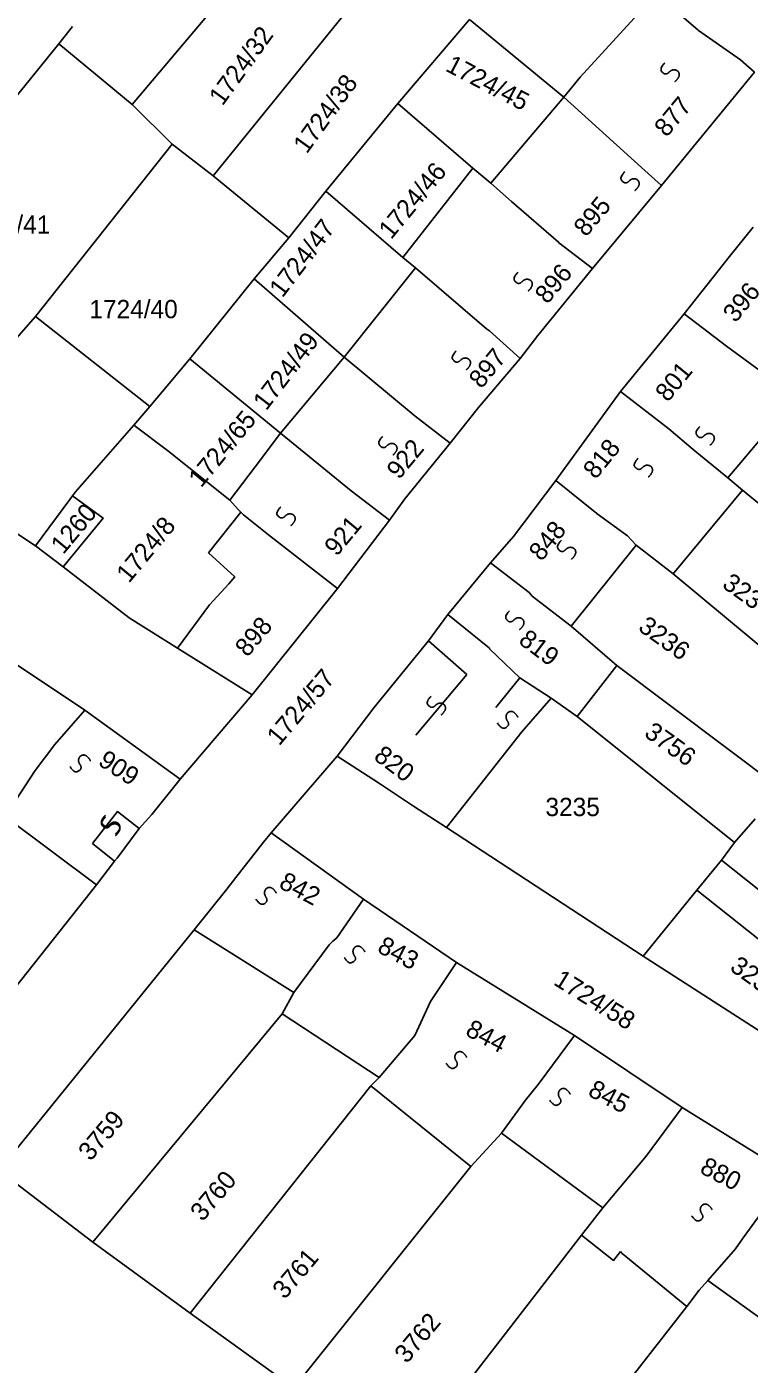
# Model space of a CAD drawing. Extents: x -581999 to -572728, y -1219553 to -1212032.
# Drawn here: x -578430.7 to -578351.7, y -1215802.4 to -1215656.3 of the extents above; entities that cross this region are included whole.
import ezdxf

# ---------------------------------------------------------------- set-up
doc = ezdxf.new("R2010")
doc.units = 0
for name, color, linetype in [('Vrstva 1', 7, 'Continuous'), ('Vrstva 2', 7, 'Continuous'), ('Vrstva 4', 7, 'Continuous'), ('Vrstva 6', 7, 'Continuous')]:
    doc.layers.add(name, color=color, linetype=linetype)

msp = doc.modelspace()

# ---------------------------------------------------------------- linework, layer by layer
at = {"layer": 'Vrstva 1'}
for p, q in [((-578413.946, -1215738.461), (-578406.088, -1215729.249)), ((-578404.008, -1215744.323), (-578396.792, -1215735.966)), ((-578342.349, -1215771.333), (-578363.335, -1215757.809))]:
    msp.add_line(p, q, dxfattribs=at)
for points in [[(-578404.641, -1215647.517), (-578419.174, -1215664.753)], [(-578361.914, -1215652.667), (-578370.219, -1215661.774)], [(-578361.914, -1215652.667), (-578357.361, -1215656.607), (-578357.297, -1215656.65)], [(-578410.354, -1215672.55), (-578395.737, -1215654.556)], [(-578390.134, -1215664.627), (-578382.326, -1215655.469)], [(-578371.999, -1215663.946), (-578382.326, -1215655.469)], [(-578427.203, -1215658.118), (-578425.696, -1215656.242)], [(-578357.297, -1215656.65), (-578352.68, -1215659.874), (-578351.169, -1215661.23), (-578361.337, -1215673.606)], [(-578434.516, -1215667.131), (-578427.203, -1215658.118)], [(-578427.203, -1215658.118), (-578419.174, -1215664.753)], [(-578370.219, -1215661.774), (-578371.999, -1215663.946)], [(-578371.999, -1215663.946), (-578379.974, -1215673.356)], [(-578371.999, -1215663.946), (-578363.508, -1215671.636)], [(-578419.174, -1215664.753), (-578414.806, -1215669.074)], [(-578390.134, -1215664.627), (-578398.031, -1215674.21)], [(-578381.959, -1215671.714), (-578390.134, -1215664.627)], [(-578414.806, -1215669.074), (-578429.741, -1215687.911)], [(-578414.806, -1215669.074), (-578410.354, -1215672.55)], [(-578389.606, -1215681.482), (-578381.959, -1215671.714)], [(-578379.974, -1215673.356), (-578381.959, -1215671.714)], [(-578363.508, -1215671.636), (-578361.337, -1215673.606)], [(-578402.056, -1215679.334), (-578410.354, -1215672.55)], [(-578398.031, -1215674.21), (-578402.056, -1215679.334)], [(-578398.031, -1215674.21), (-578389.606, -1215681.482)], [(-578379.974, -1215673.356), (-578377.709, -1215675.351)], [(-578368.888, -1215682.661), (-578361.337, -1215673.606)], [(-578377.709, -1215675.351), (-578372.582, -1215679.78), (-578372.597, -1215679.84)], [(-578358.834, -1215687.604), (-578353.905, -1215681.363), (-578351.322, -1215678.161)], [(-578402.056, -1215679.334), (-578405.838, -1215683.796)], [(-578372.597, -1215679.84), (-578368.888, -1215682.661)], [(-578389.606, -1215681.482), (-578388.205, -1215682.599)], [(-578396.011, -1215692.353), (-578388.205, -1215682.599)], [(-578388.205, -1215682.599), (-578380.468, -1215689.268)], [(-578374.853, -1215689.976), (-578368.888, -1215682.661)], [(-578405.838, -1215683.796), (-578412.891, -1215692.537)], [(-578405.838, -1215683.796), (-578396.011, -1215692.353)], [(-578365.817, -1215696.107), (-578358.834, -1215687.604)], [(-578354.225, -1215691.138), (-578358.834, -1215687.604)], [(-578433.355, -1215692.037), (-578429.741, -1215687.911)], [(-578429.741, -1215687.911), (-578417.26, -1215697.749)], [(-578380.468, -1215689.268), (-578380.145, -1215689.463), (-578376.786, -1215692.512)], [(-578376.786, -1215692.512), (-578374.853, -1215689.976)], [(-578344.967, -1215697.922), (-578354.225, -1215691.138)], [(-578415.159, -1215695.223), (-578412.891, -1215692.537)], [(-578412.891, -1215692.537), (-578402.981, -1215700.672)], [(-578402.981, -1215700.672), (-578396.011, -1215692.353)], [(-578396.011, -1215692.353), (-578388.244, -1215698.792)], [(-578381.336, -1215697.85), (-578376.786, -1215692.512)], [(-578417.26, -1215697.749), (-578415.159, -1215695.223)], [(-578372.867, -1215705.847), (-578365.817, -1215696.107)], [(-578360.538, -1215700.19), (-578365.817, -1215696.107)], [(-578419.024, -1215699.77), (-578417.26, -1215697.749)], [(-578384.424, -1215701.759), (-578381.336, -1215697.85)], [(-578388.244, -1215698.792), (-578384.424, -1215701.759)], [(-578419.024, -1215699.77), (-578425.403, -1215707.08), (-578425.697, -1215707.5)], [(-578415.328, -1215702.566), (-578419.024, -1215699.77)], [(-578402.981, -1215700.672), (-578405.753, -1215704.331), (-578408.525, -1215707.989)], [(-578402.981, -1215700.672), (-578395.251, -1215706.969)], [(-578357.859, -1215702.444), (-578360.538, -1215700.19)], [(-578354.077, -1215705.547), (-578349.893, -1215700.574), (-578347.621, -1215701.437)], [(-578389.399, -1215707.854), (-578384.424, -1215701.759)], [(-578354.077, -1215705.547), (-578357.859, -1215702.444)], [(-578408.525, -1215707.989), (-578415.328, -1215702.566)], [(-578429.774, -1215712.974), (-578443.216, -1215704.069)], [(-578377.522, -1215711.952), (-578372.867, -1215705.847)], [(-578368.415, -1215709.451), (-578372.867, -1215705.847)], [(-578352.468, -1215706.885), (-578354.077, -1215705.547)], [(-578425.992, -1215707.921), (-578429.774, -1215712.974)], [(-578426.749, -1215715.262), (-578422.363, -1215709.937), (-578425.697, -1215707.5)], [(-578425.697, -1215707.5), (-578425.992, -1215707.921)], [(-578407.302, -1215709.295), (-578407.594, -1215708.992), (-578408.525, -1215707.989)], [(-578395.251, -1215706.969), (-578391.057, -1215710.163)], [(-578391.057, -1215710.163), (-578389.399, -1215707.854)], [(-578360.036, -1215716.048), (-578352.468, -1215706.885)], [(-578334.009, -1215721.981), (-578352.468, -1215706.885)], [(-578410.848, -1215713.734), (-578407.302, -1215709.295)], [(-578404.271, -1215711.762), (-578407.009, -1215709.598), (-578407.302, -1215709.295)], [(-578365.058, -1215711.872), (-578368.368, -1215709.465), (-578368.415, -1215709.451)], [(-578391.057, -1215710.163), (-578396.761, -1215717.632)], [(-578396.761, -1215717.632), (-578404.271, -1215711.762)], [(-578380.023, -1215714.844), (-578377.522, -1215711.952)], [(-578364.107, -1215712.905), (-578365.058, -1215711.872)], [(-578426.749, -1215715.262), (-578429.774, -1215712.974)], [(-578410.753, -1215719.424), (-578408.641, -1215717.116), (-578407.97, -1215716.347), (-578410.848, -1215713.734)], [(-578371.216, -1215721.736), (-578364.107, -1215712.905)], [(-578360.036, -1215716.048), (-578364.107, -1215712.905)], [(-578419.525, -1215720.855), (-578426.749, -1215715.262)], [(-578384.677, -1215720.467), (-578380.023, -1215714.844)], [(-578375.477, -1215718.487), (-578375.798, -1215718.078), (-578380.023, -1215714.844)], [(-578341.701, -1215731.302), (-578360.036, -1215716.048)], [(-578396.761, -1215717.632), (-578406.088, -1215729.249), (-578414.234, -1215724.162)], [(-578371.216, -1215721.736), (-578375.477, -1215718.487)], [(-578410.753, -1215719.424), (-578414.234, -1215724.162)], [(-578414.234, -1215724.162), (-578419.525, -1215720.855)], [(-578386.8, -1215723.348), (-578384.677, -1215720.467)], [(-578380.118, -1215724.237), (-578380.12, -1215724.164), (-578384.677, -1215720.467)], [(-578436.575, -1215722.811), (-578424.383, -1215730.911)], [(-578366.198, -1215726.034), (-578371.216, -1215721.736)], [(-578388.448, -1215741.42), (-578392.278, -1215738.867), (-578396.792, -1215735.966), (-578392.78, -1215730.689), (-578386.8, -1215723.348)], [(-578376.806, -1215727.41), (-578380.118, -1215724.237)], [(-578370.555, -1215731.617), (-578366.198, -1215726.034)], [(-578348.476, -1215739.39), (-578366.198, -1215726.034)], [(-578373.396, -1215729.609), (-578376.806, -1215727.41)], [(-578376.611, -1215733.304), (-578373.396, -1215729.609)], [(-578370.555, -1215731.617), (-578373.396, -1215729.609)], [(-578427.66, -1215734.696), (-578424.383, -1215730.911)], [(-578424.383, -1215730.911), (-578413.946, -1215738.461), (-578417.037, -1215742.315)], [(-578353.344, -1215745.401), (-578370.555, -1215731.617)], [(-578384.823, -1215743.767), (-578376.611, -1215733.304)], [(-578429.777, -1215737.527), (-578427.66, -1215734.696)], [(-578429.777, -1215737.527), (-578433.075, -1215742.553)], [(-578384.823, -1215743.767), (-578388.448, -1215741.42)], [(-578433.075, -1215742.553), (-578423.082, -1215750.023)], [(-578417.037, -1215742.315), (-578418.417, -1215743.876)], [(-578353.344, -1215745.401), (-578351.085, -1215742.797)], [(-578418.417, -1215743.876), (-578420.82, -1215747.107), (-578421.136, -1215747.424)], [(-578404.008, -1215744.323), (-578404.832, -1215745.355)], [(-578393.889, -1215751.581), (-578404.008, -1215744.323)], [(-578363.335, -1215757.809), (-578384.823, -1215743.767)], [(-578404.832, -1215745.355), (-578407.86, -1215749.201)], [(-578354.781, -1215747.321), (-578353.344, -1215745.401)], [(-578421.136, -1215747.424), (-578423.082, -1215750.023)], [(-578357.45, -1215750.611), (-578354.781, -1215747.321)], [(-578335.388, -1215762.732), (-578335.437, -1215762.691), (-578354.781, -1215747.321)], [(-578407.86, -1215749.201), (-578408.835, -1215750.503), (-578412.415, -1215754.915)], [(-578423.082, -1215750.023), (-578442.928, -1215774.998), (-578445.531, -1215778.212), (-578454.596, -1215771.222)], [(-578363.335, -1215757.809), (-578357.45, -1215750.611)], [(-578357.45, -1215750.611), (-578338.039, -1215765.987)], [(-578393.889, -1215751.581), (-578396.831, -1215755.801), (-578397.243, -1215756.179)], [(-578383.733, -1215758.505), (-578393.889, -1215751.581)], [(-578412.415, -1215754.915), (-578433.77, -1215781.235)], [(-578412.415, -1215754.915), (-578401.501, -1215761.787)], [(-578397.243, -1215756.179), (-578397.655, -1215756.557), (-578401.501, -1215761.787)], [(-578386.58, -1215762.755), (-578383.733, -1215758.505)], [(-578370.832, -1215766.471), (-578383.733, -1215758.505)], [(-578401.501, -1215761.787), (-578402.806, -1215764.128)], [(-578388.292, -1215766.461), (-578386.58, -1215762.755)], [(-578402.806, -1215764.128), (-578423.474, -1215789.05)], [(-578402.806, -1215764.128), (-578392.192, -1215771.053)], [(-578392.192, -1215771.053), (-578388.292, -1215766.461)], [(-578376.178, -1215773.543), (-578374.823, -1215771.817), (-578370.832, -1215766.471)], [(-578359.055, -1215774.327), (-578370.832, -1215766.471)], [(-578393.106, -1215771.972), (-578392.192, -1215771.053)], [(-578412.852, -1215796.801), (-578393.106, -1215771.972)], [(-578393.106, -1215771.972), (-578382.165, -1215780.796)], [(-578378.813, -1215777.164), (-578376.178, -1215773.543)], [(-578363.017, -1215779.68), (-578359.055, -1215774.327)], [(-578347.257, -1215781.666), (-578359.055, -1215774.327)], [(-578378.813, -1215777.164), (-578382.165, -1215780.796)], [(-578367.737, -1215785.301), (-578378.813, -1215777.164)], [(-578367.737, -1215785.301), (-578363.017, -1215779.68)], [(-578433.77, -1215781.235), (-578423.474, -1215789.05)], [(-578382.165, -1215780.796), (-578401.519, -1215804.96)], [(-578348.159, -1215782.805), (-578352.398, -1215788.587)], [(-578370.061, -1215788.299), (-578367.737, -1215785.301)], [(-578370.061, -1215788.299), (-578389.69, -1215813.645)], [(-578365.823, -1215790.097), (-578366.574, -1215791.056), (-578370.061, -1215788.299)], [(-578352.398, -1215788.587), (-578353.23, -1215789.784), (-578356.273, -1215793.251)], [(-578423.474, -1215789.05), (-578412.852, -1215796.801)], [(-578358.577, -1215796.091), (-578365.617, -1215790.303), (-578365.823, -1215790.097)], [(-578358.577, -1215796.091), (-578357.213, -1215794.322)], [(-578357.213, -1215794.322), (-578356.273, -1215793.251)], [(-578356.273, -1215793.251), (-578345.656, -1215800.846)], [(-578412.852, -1215796.801), (-578401.519, -1215804.96)], [(-578378.479, -1215821.64), (-578358.577, -1215796.091)]]:
    msp.add_lwpolyline(points, dxfattribs=at)
at = {"layer": 'Vrstva 4'}
msp.add_line((-578382.612, -1215727.025), (-578388.178, -1215733.661), dxfattribs=at)
for points in [[(-578386.8, -1215723.348), (-578382.612, -1215727.025)], [(-578379.451, -1215730.631), (-578376.806, -1215727.41)], [(-578423.537, -1215745.512), (-578420.794, -1215742.008), (-578418.417, -1215743.876)], [(-578423.537, -1215745.512), (-578421.136, -1215747.424)]]:
    msp.add_lwpolyline(points, dxfattribs=at)
at = {"layer": 'Vrstva 6'}
for points in [[(-578360.959, -1215660.189), (-578361.546, -1215660.811), (-578361.091, -1215661.42), (-578360.685, -1215661.408), (-578360.399, -1215661.103), (-578360.093, -1215660.949), (-578359.793, -1215660.965), (-578359.586, -1215661.067), (-578359.41, -1215661.27), (-578359.365, -1215661.634), (-578359.7, -1215662.146), (-578359.858, -1215662.238)], [(-578365.34, -1215672.089), (-578365.927, -1215672.711), (-578365.472, -1215673.32), (-578365.066, -1215673.308), (-578364.78, -1215673.003), (-578364.474, -1215672.849), (-578364.174, -1215672.865), (-578363.967, -1215672.967), (-578363.791, -1215673.17), (-578363.746, -1215673.534), (-578364.081, -1215674.046), (-578364.239, -1215674.138)], [(-578377.022, -1215683.074), (-578377.609, -1215683.696), (-578377.154, -1215684.305), (-578376.748, -1215684.293), (-578376.462, -1215683.988), (-578376.156, -1215683.834), (-578375.856, -1215683.85), (-578375.649, -1215683.952), (-578375.473, -1215684.155), (-578375.428, -1215684.519), (-578375.763, -1215685.031), (-578375.921, -1215685.123)], [(-578383.776, -1215691.68), (-578384.363, -1215692.302), (-578383.908, -1215692.911), (-578383.502, -1215692.899), (-578383.216, -1215692.594), (-578382.91, -1215692.44), (-578382.61, -1215692.456), (-578382.403, -1215692.558), (-578382.227, -1215692.761), (-578382.182, -1215693.125), (-578382.517, -1215693.637), (-578382.675, -1215693.729)], [(-578357.126, -1215699.919), (-578357.713, -1215700.541), (-578357.258, -1215701.15), (-578356.852, -1215701.138), (-578356.566, -1215700.833), (-578356.26, -1215700.679), (-578355.96, -1215700.695), (-578355.753, -1215700.797), (-578355.577, -1215701), (-578355.532, -1215701.364), (-578355.867, -1215701.876), (-578356.025, -1215701.968)], [(-578391.808, -1215701.017), (-578392.395, -1215701.639), (-578391.94, -1215702.248), (-578391.534, -1215702.236), (-578391.248, -1215701.931), (-578390.942, -1215701.777), (-578390.642, -1215701.793), (-578390.435, -1215701.895), (-578390.259, -1215702.098), (-578390.214, -1215702.462), (-578390.549, -1215702.974), (-578390.707, -1215703.066)], [(-578363.879, -1215703.397), (-578364.466, -1215704.019), (-578364.011, -1215704.628), (-578363.605, -1215704.616), (-578363.319, -1215704.311), (-578363.013, -1215704.157), (-578362.713, -1215704.173), (-578362.506, -1215704.275), (-578362.33, -1215704.478), (-578362.285, -1215704.842), (-578362.62, -1215705.354), (-578362.778, -1215705.446)], [(-578402.943, -1215708.707), (-578403.53, -1215709.329), (-578403.075, -1215709.938), (-578402.669, -1215709.926), (-578402.383, -1215709.621), (-578402.077, -1215709.467), (-578401.777, -1215709.483), (-578401.57, -1215709.585), (-578401.394, -1215709.788), (-578401.349, -1215710.152), (-578401.684, -1215710.664), (-578401.842, -1215710.756)], [(-578372.276, -1215712.368), (-578372.863, -1215712.99), (-578372.408, -1215713.599), (-578372.002, -1215713.587), (-578371.716, -1215713.282), (-578371.41, -1215713.128), (-578371.11, -1215713.144), (-578370.903, -1215713.246), (-578370.727, -1215713.449), (-578370.682, -1215713.813), (-578371.017, -1215714.325), (-578371.175, -1215714.417)], [(-578377.935, -1215720.058), (-578378.522, -1215720.68), (-578378.067, -1215721.289), (-578377.661, -1215721.277), (-578377.375, -1215720.972), (-578377.069, -1215720.818), (-578376.769, -1215720.834), (-578376.562, -1215720.936), (-578376.386, -1215721.139), (-578376.341, -1215721.503), (-578376.676, -1215722.015), (-578376.834, -1215722.107)], [(-578386.514, -1215729.395), (-578387.101, -1215730.017), (-578386.646, -1215730.626), (-578386.24, -1215730.614), (-578385.954, -1215730.309), (-578385.648, -1215730.155), (-578385.348, -1215730.171), (-578385.141, -1215730.273), (-578384.965, -1215730.476), (-578384.92, -1215730.84), (-578385.255, -1215731.352), (-578385.413, -1215731.444)], [(-578379.273, -1215732.331), (-578378.793, -1215733.038), (-578378.099, -1215732.727), (-578378.022, -1215732.327), (-578378.258, -1215731.982), (-578378.343, -1215731.65), (-578378.261, -1215731.36), (-578378.117, -1215731.18), (-578377.881, -1215731.052), (-578377.516, -1215731.088), (-578377.089, -1215731.527), (-578377.034, -1215731.7)], [(-578426.002, -1215737.092), (-578425.522, -1215737.799), (-578424.828, -1215737.488), (-578424.751, -1215737.088), (-578424.987, -1215736.743), (-578425.072, -1215736.411), (-578424.99, -1215736.121), (-578424.846, -1215735.941), (-578424.61, -1215735.813), (-578424.245, -1215735.849), (-578423.818, -1215736.288), (-578423.763, -1215736.461)], [(-578422.109, -1215742.395), (-578422.696, -1215743.017), (-578422.241, -1215743.626), (-578421.835, -1215743.614), (-578421.549, -1215743.309), (-578421.243, -1215743.155), (-578420.943, -1215743.171), (-578420.736, -1215743.273), (-578420.56, -1215743.476), (-578420.515, -1215743.84), (-578420.85, -1215744.352), (-578421.008, -1215744.444)], [(-578422.109, -1215742.578), (-578422.696, -1215743.2), (-578422.241, -1215743.809), (-578421.835, -1215743.797), (-578421.549, -1215743.492), (-578421.243, -1215743.338), (-578420.943, -1215743.354), (-578420.736, -1215743.456), (-578420.56, -1215743.659), (-578420.515, -1215744.023), (-578420.85, -1215744.535), (-578421.008, -1215744.627)], [(-578405.678, -1215751.563), (-578405.198, -1215752.27), (-578404.504, -1215751.959), (-578404.427, -1215751.559), (-578404.663, -1215751.214), (-578404.748, -1215750.882), (-578404.666, -1215750.592), (-578404.522, -1215750.412), (-578404.286, -1215750.284), (-578403.921, -1215750.32), (-578403.494, -1215750.759), (-578403.439, -1215750.932)], [(-578396.004, -1215757.971), (-578395.524, -1215758.678), (-578394.83, -1215758.367), (-578394.753, -1215757.967), (-578394.989, -1215757.622), (-578395.074, -1215757.29), (-578394.992, -1215757), (-578394.848, -1215756.82), (-578394.612, -1215756.692), (-578394.247, -1215756.728), (-578393.82, -1215757.167), (-578393.765, -1215757.34)], [(-578384.869, -1215769.505), (-578384.389, -1215770.212), (-578383.695, -1215769.901), (-578383.618, -1215769.501), (-578383.854, -1215769.156), (-578383.939, -1215768.824), (-578383.857, -1215768.534), (-578383.713, -1215768.354), (-578383.477, -1215768.226), (-578383.112, -1215768.262), (-578382.685, -1215768.701), (-578382.63, -1215768.874)], [(-578373.552, -1215773.533), (-578373.072, -1215774.24), (-578372.378, -1215773.929), (-578372.301, -1215773.529), (-578372.537, -1215773.184), (-578372.622, -1215772.852), (-578372.54, -1215772.562), (-578372.396, -1215772.382), (-578372.16, -1215772.254), (-578371.795, -1215772.29), (-578371.368, -1215772.729), (-578371.313, -1215772.902)], [(-578358.036, -1215786.166), (-578357.556, -1215786.873), (-578356.862, -1215786.562), (-578356.785, -1215786.162), (-578357.021, -1215785.817), (-578357.106, -1215785.485), (-578357.024, -1215785.195), (-578356.88, -1215785.015), (-578356.644, -1215784.887), (-578356.279, -1215784.923), (-578355.852, -1215785.362), (-578355.797, -1215785.535)]]:
    msp.add_open_spline(points, degree=2, dxfattribs=at)

# ---------------------------------------------------------------- texts
at = {"layer": 'Vrstva 2'}
for s, rotation, p in [('1724/32', 54.0957, (-578409.319, -1215664.984)), ('1724/45', 332.41942, (-578385.056, -1215661.014)), ('1724/38', 54.0957, (-578400.108, -1215670.226)), ('877', 50.29423, (-578360.758, -1215668.411)), ('1724/46', 50.35819, (-578390.876, -1215679.572)), ('895', 50.29423, (-578369.569, -1215679.305)), ('1724/47', 52.58372, (-578402.764, -1215685.958)), ('896', 50.29423, (-578373.806, -1215686.648)), ('396', 50.85934, (-578353.235, -1215688.686)), ('1724/49', 52.5868, (-578404.54, -1215698.297)), ('897', 50.29423, (-578381.022, -1215695.894)), ('801', 50.85934, (-578360.634, -1215697.358)), ('1724/65', 50.55925, (-578411.657, -1215706.712)), ('922', 50.29423, (-578390.01, -1215705.816)), ('818', 50.85934, (-578368.522, -1215705.795)), ('1260', 50.29423, (-578426.717, -1215713.993)), ('1724/8', 50.29423, (-578419.547, -1215717.135)), ('921', 50.29423, (-578396.823, -1215714.204)), ('848', 50.85934, (-578374.451, -1215714.755)), ('3237', 324.40504, (-578354.817, -1215717.434)), ('898', 50.29423, (-578406.584, -1215725.222)), ('3236', 324.40504, (-578363.996, -1215722.134)), ('819', 323.04609, (-578377.073, -1215723.546)), ('1724/57', 49.93877, (-578403.119, -1215734.917)), ('3756', 324.40504, (-578363.337, -1215733.705)), ('909', 327.10961, (-578423.036, -1215736.843)), ('820', 323.04609, (-578392.901, -1215736.228)), ('842', 332.33615, (-578403.277, -1215750.275)), ('843', 332.33615, (-578392.52, -1215757.298)), ('3234/1', 324.40504, (-578353.974, -1215759.275)), ('1724/58', 328.17152, (-578373.244, -1215760.855)), ('844', 332.33615, (-578382.891, -1215766.391)), ('845', 332.33615, (-578369.492, -1215772.985)), ('3759', 49.93877, (-578423.732, -1215780.294)), ('880', 332.33615, (-578357.265, -1215781.424)), ('3760', 49.93877, (-578411.488, -1215786.892)), ('3761', 49.93877, (-578402.507, -1215795.393)), ('3762', 49.93877, (-578389.166, -1215802.413))]:
    msp.add_text(s, height=2, rotation=rotation, dxfattribs=at).set_placement(p)
for s, p in [('1724/41', (-578437.805, -1215678.871)), ('1724/40', (-578423.873, -1215688.101)), ('3235', (-578374.014, -1215742.504))]:
    msp.add_text(s, height=2, dxfattribs=at).set_placement(p)

doc.saveas('drawing.dxf')
